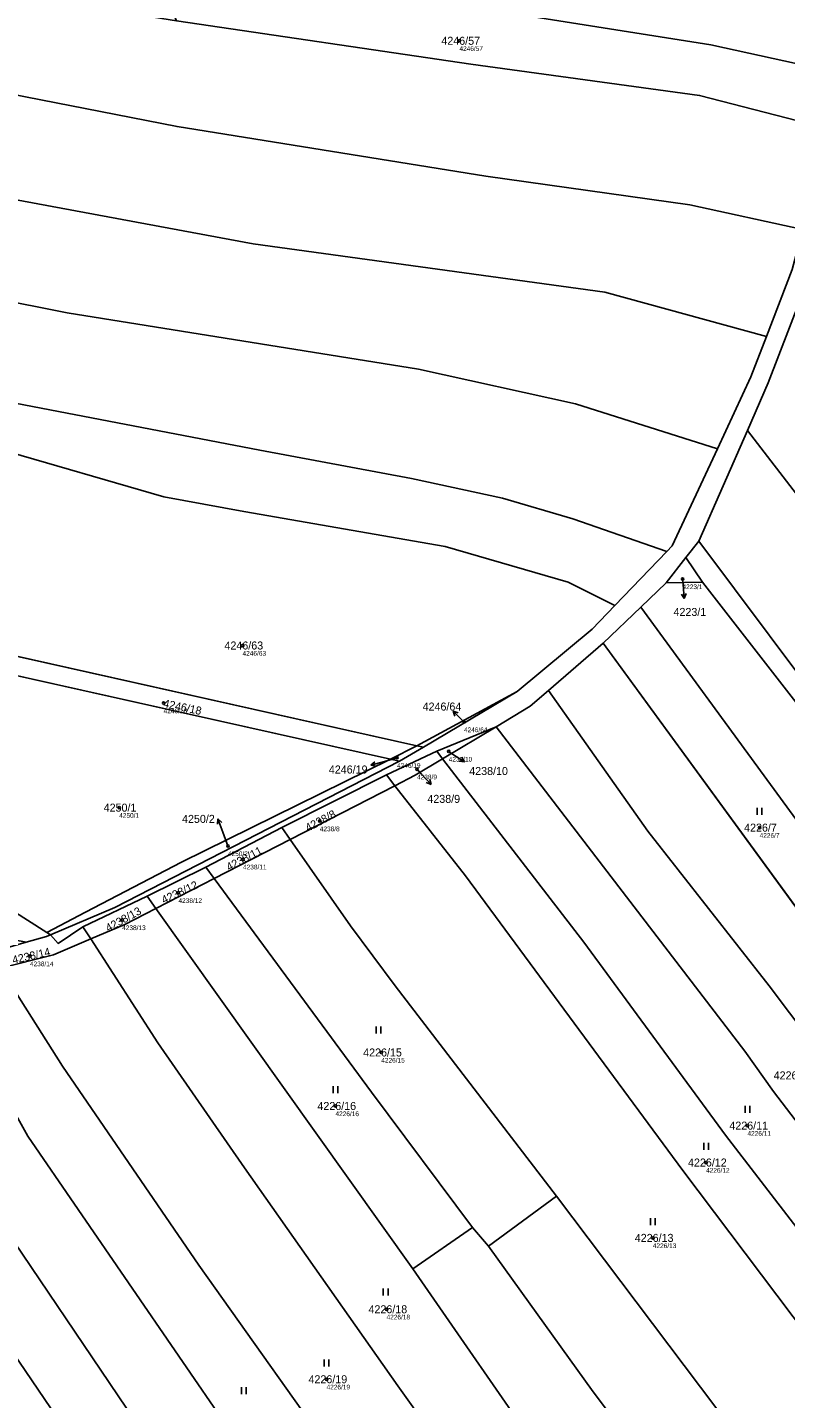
# Model space of a CAD drawing. Extents: x -739214 to -733252, y -1147612 to -1142842.
# Drawn here: x -736956.4 to -736795.4, y -1147088 to -1146796.7 of the extents above; entities that cross this region are included whole.
import ezdxf

# ---------------------------------------------------------------- set-up
doc = ezdxf.new("R2010")
doc.units = 0
for name, color, linetype in [('Definiční body', 7, 'Continuous'), ('Hranice parcel', 7, 'Continuous'), ('Parcelní čísla', 7, 'Continuous'), ('Polygon parcely', 7, 'Continuous'), ('Pop  PČ popisy', 7, 'Continuous'), ('Značky kultur', 7, 'Continuous')]:
    doc.layers.add(name, color=color, linetype=linetype)

msp = doc.modelspace()

# ---------------------------------------------------------------- linework, layer by layer
at = {"layer": 'Definiční body'}
for centre in [(-736864.67, -1146799.56), (-736817.3, -1146913.88), (-736910.72, -1146928.02), (-736927.48, -1146940.25), (-736863.71, -1146944.27), (-736866.95, -1146950.52), (-736877.92, -1146951.86), (-736873.67, -1146954.3), (-736936.91, -1146962.46), (-736894.32, -1146965.32), (-736800.93, -1146966.71), (-736913.82, -1146970.59), (-736910.62, -1146973.42), (-736924.33, -1146980.55), (-736936.28, -1146986.32), (-736955.86, -1146993.99), (-736881.27, -1147014.47), (-736890.99, -1147025.84), (-736803.52, -1147030.01), (-736812.3, -1147037.85), (-736823.6, -1147053.86), (-736880.14, -1147069.02), (-736892.88, -1147083.89)]:
    msp.add_circle(centre, 0.25, dxfattribs=at)
at = {"layer": 'Hranice parcel'}
for p, q in [((-736803.53, -1146882.33), (-736813.87, -1146905.84)), ((-736813.87, -1146905.84), (-736816.58, -1146909.33)), ((-736820.65, -1146908.08), (-736831.65, -1146919.51)), ((-736816.58, -1146909.33), (-736820.75, -1146914.68)), ((-736813.05, -1146914.58), (-736816.58, -1146909.33)), ((-736820.75, -1146914.68), (-736826.18, -1146919.88)), ((-736820.75, -1146914.68), (-736813.05, -1146914.58)), ((-736826.18, -1146919.88), (-736834.18, -1146927.55)), ((-736873.74, -1146949.31), (-736964.44, -1146929.02)), ((-736834.18, -1146927.55), (-736845.79, -1146937.6)), ((-736834.18, -1146927.55), (-736779.85, -1147001.97)), ((-736968.07, -1146932.31), (-736879.33, -1146952.16)), ((-736873.74, -1146949.31), (-736852.42, -1146937.77)), ((-736852.42, -1146937.77), (-736872.29, -1146949.64)), ((-736856.87, -1146945.27), (-736869.48, -1146950.49)), ((-736856.87, -1146945.27), (-736868.24, -1146952.1)), ((-736869.48, -1146950.49), (-736880.17, -1146955.5)), ((-736879.33, -1146952.16), (-736873.74, -1146949.31)), ((-736877.42, -1146952.59), (-736872.29, -1146949.64)), ((-736872.29, -1146949.64), (-736873.74, -1146949.31)), ((-736868.24, -1146952.1), (-736869.48, -1146950.49)), ((-736879.33, -1146952.16), (-736877.42, -1146952.59)), ((-736880.17, -1146955.5), (-736902.36, -1146966.69)), ((-736878.37, -1146957.8), (-736880.17, -1146955.5)), ((-736878.37, -1146957.8), (-736900.6, -1146969.22)), ((-736902.36, -1146966.69), (-736918.52, -1146975.09)), ((-736902.36, -1146966.69), (-736900.6, -1146969.22)), ((-736900.6, -1146969.22), (-736916.74, -1146977.51)), ((-736918.52, -1146975.09), (-736930.97, -1146981.25)), ((-736918.52, -1146975.09), (-736916.74, -1146977.51)), ((-736916.74, -1146977.51), (-736929.1, -1146983.87)), ((-736930.97, -1146981.25), (-736944.6, -1146987.8)), ((-736930.97, -1146981.25), (-736929.1, -1146983.87)), ((-736929.1, -1146983.87), (-736874.56, -1147060.43)), ((-736944.6, -1146987.8), (-736942.9, -1146990.33)), ((-736952.3, -1146989), (-736951.53, -1146989.49)), ((-736844.06, -1147045.02), (-736858.52, -1147055.59)), ((-736874.56, -1147060.43), (-736861.89, -1147051.64)), ((-736861.89, -1147051.64), (-736858.52, -1147055.59))]:
    msp.add_line(p, q, dxfattribs=at)
for points in [[(-737121.17, -1146762.56), (-737065.27, -1146782.23), (-737033.3, -1146792.23), (-736969.88, -1146808.89), (-736924.61, -1146817.77), (-736859.07, -1146828.33), (-736815.74, -1146834.43), (-736791.75, -1146839.63)], [(-736930.82, -1146781.07), (-736889.74, -1146787.96), (-736811.31, -1146800.41), (-736782.57, -1146806.7)], [(-737132.31, -1146782.71), (-737103.41, -1146795.16), (-737078.07, -1146803.61), (-737044.17, -1146813.14), (-736962.15, -1146832.71), (-736908.44, -1146842.71), (-736833.81, -1146852.94), (-736799.46, -1146862.36)], [(-736924.76, -1146795.3), (-736862.24, -1146804.52), (-736813.67, -1146811.18), (-736785.96, -1146818.3)], [(-737144.76, -1146803.83), (-737109.19, -1146816.28), (-737080.52, -1146825.39), (-737026.73, -1146839.84), (-736980.39, -1146850.9), (-736947.93, -1146857.35), (-736873.35, -1146869.34), (-736840.01, -1146876.67), (-736809.86, -1146886.21)], [(-737154.88, -1146822.35), (-737133.21, -1146832.35), (-737102.48, -1146843), (-737069.92, -1146852.01), (-736964.23, -1146875.54), (-736907.08, -1146886.52), (-736874.85, -1146892.52), (-736855.51, -1146896.74), (-736840.62, -1146901.08), (-736820.65, -1146908.08)], [(-736791.75, -1146839.63), (-736793.99, -1146848.17), (-736799.46, -1146862.36)], [(-736792.32, -1146854.6), (-736799.1, -1146872.25), (-736803.53, -1146882.33)], [(-736799.46, -1146862.36), (-736802.78, -1146870.97), (-736809.86, -1146886.21)], [(-736803.53, -1146882.33), (-736720.04, -1146990.84), (-736694.8, -1147022.75)], [(-736962.71, -1146886.23), (-736927.45, -1146896.43), (-736910.45, -1146899.54), (-736867.7, -1146906.98), (-736841.59, -1146914.54), (-736831.65, -1146919.51)], [(-736809.86, -1146886.21), (-736819.47, -1146906.86), (-736820.65, -1146908.08)], [(-736705.22, -1147042.97), (-736707.08, -1147041.77), (-736719.22, -1147028.35), (-736754.31, -1146985.13), (-736783.76, -1146946.11), (-736813.87, -1146905.84)], [(-736813.05, -1146914.58), (-736786.78, -1146948.35), (-736757.55, -1146987.53), (-736722.05, -1147030.99), (-736709.34, -1147045.35), (-736706.85, -1147046.98)], [(-736831.65, -1146919.51), (-736836.48, -1146924.53), (-736852.42, -1146937.77)], [(-736779.85, -1147001.97), (-736771.09, -1146995.22), (-736826.18, -1146919.88)], [(-736845.79, -1146937.6), (-736849.64, -1146940.93), (-736856.87, -1146945.27)], [(-736845.79, -1146937.6), (-736824.68, -1146967.45), (-736798.93, -1147000.32), (-736781.46, -1147023.56), (-736731.36, -1147087.83)], [(-736856.87, -1146945.27), (-736804.04, -1147014.18), (-736798.01, -1147022.78), (-736739.26, -1147099.56)], [(-736952.3, -1146989), (-736944.04, -1146984.64), (-736923.71, -1146974.07), (-736879.33, -1146952.16)], [(-736877.42, -1146952.59), (-736937.82, -1146983.68), (-736951.53, -1146989.49)], [(-736868.24, -1146952.1), (-736874.05, -1146955.58), (-736878.37, -1146957.8)], [(-736868.24, -1146952.1), (-736838.24, -1146991.05), (-736808.21, -1147032.05), (-736777.89, -1147071.42), (-736747.64, -1147112.95)], [(-736878.37, -1146957.8), (-736863.4, -1146976.98), (-736817.27, -1147039.51), (-736753.92, -1147123.62)], [(-736977.51, -1146961.11), (-736974.73, -1146971.33), (-736969.73, -1146977.89), (-736952.3, -1146989)], [(-736900.6, -1146969.22), (-736887.81, -1146987.6), (-736878.3, -1147000.29), (-736844.06, -1147045.02)], [(-736916.74, -1146977.51), (-736883.36, -1147022.89), (-736861.89, -1147051.64)], [(-736929.1, -1146983.87), (-736935.7, -1146987.26), (-736942.9, -1146990.33)], [(-736944.6, -1146987.8), (-736949.89, -1146991.29), (-736951.53, -1146989.49)], [(-736942.9, -1146990.33), (-736950.88, -1146993.73), (-736962.13, -1146996.59)], [(-736951.53, -1146989.49), (-736952.34, -1146989.83), (-736956.68, -1146991.07)], [(-736942.9, -1146990.33), (-736928.71, -1147012.44), (-736910.3, -1147038.95), (-736877.75, -1147085.32), (-736851.75, -1147121.67), (-736827.59, -1147154.96)], [(-736962.13, -1146996.59), (-736948.94, -1147017.41), (-736919.99, -1147059.65), (-736887.92, -1147104.8), (-736868.51, -1147131.99), (-736855.31, -1147150.74)], [(-736973.86, -1147000.78), (-736956.34, -1147032.26), (-736902.88, -1147110.17), (-736866.99, -1147157.45)], [(-736987.85, -1147010.27), (-736968.54, -1147040.93), (-736929.78, -1147098.3), (-736881.15, -1147166.31)], [(-737000.2, -1147019.83), (-736962.36, -1147074.11), (-736931.17, -1147119.91), (-736904.72, -1147159.84), (-736893.65, -1147175.73)], [(-736844.06, -1147045.02), (-736793.13, -1147112.62), (-736770.01, -1147144.52)], [(-736858.52, -1147055.59), (-736836.29, -1147086.56), (-736814.15, -1147116.12), (-736796.23, -1147142.52)], [(-736874.56, -1147060.43), (-736846.04, -1147101.66), (-736814.3, -1147148.12)]]:
    msp.add_lwpolyline(points, dxfattribs=at)
at = {"layer": 'Polygon parcely'}
for points in [[(-736969.88, -1146808.89), (-736924.61, -1146817.77), (-736859.07, -1146828.33), (-736815.74, -1146834.43), (-736791.75, -1146839.63), (-736788.47, -1146827.14), (-736785.96, -1146818.3), (-736813.67, -1146811.18), (-736862.24, -1146804.52), (-736924.76, -1146795.3), (-736952.6, -1146790.76), (-736989.01, -1146781.77), (-737024.41, -1146770.78), (-737074.09, -1146756.33), (-737108.87, -1146741.08), (-737109.21, -1146741.54), (-737121.17, -1146762.56), (-737065.27, -1146782.23), (-737033.3, -1146792.23)], [(-736930.82, -1146781.07), (-736889.74, -1146787.96), (-736811.31, -1146800.41), (-736782.57, -1146806.7), (-736778.02, -1146794.7), (-736805.33, -1146787.97), (-736843.54, -1146783.31), (-736964.96, -1146764.19), (-736983.02, -1146760.31), (-736979.78, -1146773.16), (-736955.54, -1146778.2)], [(-737132.31, -1146782.71), (-737103.41, -1146795.16), (-737078.07, -1146803.61), (-737044.17, -1146813.14), (-736962.15, -1146832.71), (-736908.44, -1146842.71), (-736833.81, -1146852.94), (-736799.46, -1146862.36), (-736793.99, -1146848.17), (-736791.75, -1146839.63), (-736815.74, -1146834.43), (-736859.07, -1146828.33), (-736924.61, -1146817.77), (-736969.88, -1146808.89), (-737033.3, -1146792.23), (-737065.27, -1146782.23), (-737121.17, -1146762.56)], [(-736924.76, -1146795.3), (-736862.24, -1146804.52), (-736813.67, -1146811.18), (-736785.96, -1146818.3), (-736782.9, -1146807.56), (-736782.57, -1146806.7), (-736811.31, -1146800.41), (-736889.74, -1146787.96), (-736930.82, -1146781.07)], [(-736980.39, -1146850.9), (-736947.93, -1146857.35), (-736873.35, -1146869.34), (-736840.01, -1146876.67), (-736809.86, -1146886.21), (-736802.78, -1146870.97), (-736799.46, -1146862.36), (-736833.81, -1146852.94), (-736908.44, -1146842.71), (-736962.15, -1146832.71), (-737044.17, -1146813.14), (-737078.07, -1146803.61), (-737103.41, -1146795.16), (-737132.31, -1146782.71), (-737139.42, -1146793.38), (-737144.76, -1146803.83), (-737109.19, -1146816.28), (-737080.52, -1146825.39), (-737026.73, -1146839.84)], [(-737154.88, -1146822.35), (-737133.21, -1146832.35), (-737102.48, -1146843), (-737069.92, -1146852.01), (-736964.23, -1146875.54), (-736907.08, -1146886.52), (-736874.85, -1146892.52), (-736855.51, -1146896.74), (-736840.62, -1146901.08), (-736820.65, -1146908.08), (-736819.47, -1146906.86), (-736809.86, -1146886.21), (-736840.01, -1146876.67), (-736873.35, -1146869.34), (-736947.93, -1146857.35), (-736980.39, -1146850.9), (-737026.73, -1146839.84), (-737080.52, -1146825.39), (-737109.19, -1146816.28), (-737144.76, -1146803.83)], [(-736910.45, -1146899.54), (-736867.7, -1146906.98), (-736841.59, -1146914.54), (-736831.65, -1146919.51), (-736820.65, -1146908.08), (-736840.62, -1146901.08), (-736855.51, -1146896.74), (-736874.85, -1146892.52), (-736907.08, -1146886.52), (-736964.23, -1146875.54), (-737069.92, -1146852.01), (-737102.48, -1146843), (-737133.21, -1146832.35), (-737154.88, -1146822.35), (-737160.55, -1146835.58), (-737121.65, -1146853.14), (-737059.68, -1146868.91), (-737020.84, -1146877.67), (-736977.05, -1146886.56), (-736962.71, -1146886.23), (-736927.45, -1146896.43)], [(-736803.53, -1146882.33), (-736720.04, -1146990.84), (-736694.8, -1147022.75), (-736683.48, -1146991.77), (-736724.51, -1146941.11), (-736771.8, -1146880.18), (-736792.32, -1146854.6), (-736799.1, -1146872.25)], [(-736813.87, -1146905.84), (-736783.76, -1146946.11), (-736754.31, -1146985.13), (-736719.22, -1147028.35), (-736707.08, -1147041.77), (-736705.22, -1147042.97), (-736694.8, -1147022.75), (-736720.04, -1146990.84), (-736803.53, -1146882.33)], [(-736961.19, -1146926.68), (-736964.44, -1146929.02), (-736873.74, -1146949.31), (-736852.42, -1146937.77), (-736836.48, -1146924.53), (-736831.65, -1146919.51), (-736841.59, -1146914.54), (-736867.7, -1146906.98), (-736910.45, -1146899.54), (-736927.45, -1146896.43), (-736962.71, -1146886.23), (-736964.1, -1146909.21)], [(-736754.31, -1146985.13), (-736783.76, -1146946.11), (-736813.87, -1146905.84), (-736816.58, -1146909.33), (-736813.05, -1146914.58), (-736786.78, -1146948.35), (-736757.55, -1146987.53), (-736722.05, -1147030.99), (-736709.34, -1147045.35), (-736706.85, -1147046.98), (-736696.94, -1147053.46), (-736693.29, -1147055.85), (-736676.15, -1147064.93), (-736662.61, -1147069.39), (-736663.47, -1147064.19), (-736665.35, -1147063.6), (-736689.91, -1147052.87), (-736695.67, -1147049.14), (-736705.22, -1147042.97), (-736707.08, -1147041.77), (-736719.22, -1147028.35)], [(-736816.58, -1146909.33), (-736820.75, -1146914.68), (-736813.05, -1146914.58)], [(-736732.12, -1147064.65), (-736722.68, -1147074.28), (-736706.85, -1147046.98), (-736709.34, -1147045.35), (-736722.05, -1147030.99), (-736757.55, -1146987.53), (-736786.78, -1146948.35), (-736813.05, -1146914.58), (-736820.75, -1146914.68), (-736826.18, -1146919.88), (-736771.09, -1146995.22), (-736779.85, -1147001.97), (-736755.69, -1147035.08)], [(-736771.09, -1146995.22), (-736826.18, -1146919.88), (-736834.18, -1146927.55), (-736779.85, -1147001.97)], [(-736879.33, -1146952.16), (-736873.74, -1146949.31), (-736964.44, -1146929.02), (-736968.07, -1146932.31)], [(-736731.36, -1147087.83), (-736722.68, -1147074.28), (-736732.12, -1147064.65), (-736755.69, -1147035.08), (-736779.85, -1147001.97), (-736834.18, -1146927.55), (-736845.79, -1146937.6), (-736824.68, -1146967.45), (-736798.93, -1147000.32), (-736781.46, -1147023.56)], [(-736977.51, -1146961.11), (-736974.73, -1146971.33), (-736969.73, -1146977.89), (-736952.3, -1146989), (-736944.04, -1146984.64), (-736923.71, -1146974.07), (-736879.33, -1146952.16), (-736968.07, -1146932.31), (-736975.62, -1146947.21), (-736978.4, -1146954.55)], [(-736873.74, -1146949.31), (-736872.29, -1146949.64), (-736852.42, -1146937.77)], [(-736849.64, -1146940.93), (-736856.87, -1146945.27), (-736804.04, -1147014.18), (-736798.01, -1147022.78), (-736739.26, -1147099.56), (-736736.92, -1147096.09), (-736731.36, -1147087.83), (-736781.46, -1147023.56), (-736798.93, -1147000.32), (-736824.68, -1146967.45), (-736845.79, -1146937.6)], [(-736856.87, -1146945.27), (-736869.48, -1146950.49), (-736868.24, -1146952.1)], [(-736808.21, -1147032.05), (-736777.89, -1147071.42), (-736747.64, -1147112.95), (-736739.26, -1147099.56), (-736798.01, -1147022.78), (-736804.04, -1147014.18), (-736856.87, -1146945.27), (-736868.24, -1146952.1), (-736838.24, -1146991.05)], [(-736869.48, -1146950.49), (-736880.17, -1146955.5), (-736878.37, -1146957.8), (-736874.05, -1146955.58), (-736868.24, -1146952.1)], [(-736873.74, -1146949.31), (-736879.33, -1146952.16), (-736877.42, -1146952.59), (-736872.29, -1146949.64)], [(-736951.53, -1146989.49), (-736937.82, -1146983.68), (-736877.42, -1146952.59), (-736879.33, -1146952.16), (-736923.71, -1146974.07), (-736944.04, -1146984.64), (-736952.3, -1146989)], [(-736878.37, -1146957.8), (-736863.4, -1146976.98), (-736817.27, -1147039.51), (-736753.92, -1147123.62), (-736747.64, -1147112.95), (-736777.89, -1147071.42), (-736808.21, -1147032.05), (-736838.24, -1146991.05), (-736868.24, -1146952.1), (-736874.05, -1146955.58)], [(-736902.36, -1146966.69), (-736900.6, -1146969.22), (-736878.37, -1146957.8), (-736880.17, -1146955.5)], [(-736996.01, -1146983.37), (-736956.68, -1146991.07), (-736952.34, -1146989.83), (-736951.53, -1146989.49), (-736952.3, -1146989), (-736969.73, -1146977.89), (-736974.73, -1146971.33), (-736977.51, -1146961.11), (-736997.18, -1146960.22), (-737015.95, -1146958.33), (-737019.67, -1146977.64)], [(-736900.6, -1146969.22), (-736887.81, -1146987.6), (-736878.3, -1147000.29), (-736844.06, -1147045.02), (-736793.13, -1147112.62), (-736770.01, -1147144.52), (-736760.95, -1147134.49), (-736753.92, -1147123.62), (-736817.27, -1147039.51), (-736863.4, -1146976.98), (-736878.37, -1146957.8)], [(-736916.74, -1146977.51), (-736900.6, -1146969.22), (-736902.36, -1146966.69), (-736918.52, -1146975.09)], [(-736916.74, -1146977.51), (-736883.36, -1147022.89), (-736861.89, -1147051.64), (-736858.52, -1147055.59), (-736844.06, -1147045.02), (-736878.3, -1147000.29), (-736887.81, -1146987.6), (-736900.6, -1146969.22)], [(-736918.52, -1146975.09), (-736930.97, -1146981.25), (-736929.1, -1146983.87), (-736916.74, -1146977.51)], [(-736874.56, -1147060.43), (-736861.89, -1147051.64), (-736883.36, -1147022.89), (-736916.74, -1146977.51), (-736929.1, -1146983.87)], [(-736942.9, -1146990.33), (-736935.7, -1146987.26), (-736929.1, -1146983.87), (-736930.97, -1146981.25), (-736944.6, -1146987.8)], [(-736935.7, -1146987.26), (-736942.9, -1146990.33), (-736928.71, -1147012.44), (-736910.3, -1147038.95), (-736877.75, -1147085.32), (-736851.75, -1147121.67), (-736827.59, -1147154.96), (-736814.3, -1147148.12), (-736846.04, -1147101.66), (-736874.56, -1147060.43), (-736929.1, -1146983.87)], [(-736952.34, -1146989.83), (-736956.68, -1146991.07), (-736964.03, -1146993.17), (-736962.13, -1146996.59), (-736950.88, -1146993.73), (-736942.9, -1146990.33), (-736944.6, -1146987.8), (-736949.89, -1146991.29), (-736951.53, -1146989.49)], [(-736950.88, -1146993.73), (-736962.13, -1146996.59), (-736948.94, -1147017.41), (-736919.99, -1147059.65), (-736887.92, -1147104.8), (-736868.51, -1147131.99), (-736855.31, -1147150.74), (-736839.93, -1147145.62), (-736832.41, -1147157.37), (-736827.59, -1147154.96), (-736851.75, -1147121.67), (-736877.75, -1147085.32), (-736910.3, -1147038.95), (-736928.71, -1147012.44), (-736942.9, -1146990.33)], [(-736866.99, -1147157.45), (-736855.31, -1147150.74), (-736868.51, -1147131.99), (-736887.92, -1147104.8), (-736919.99, -1147059.65), (-736948.94, -1147017.41), (-736962.13, -1146996.59), (-736970.48, -1146998.71), (-736973.86, -1147000.78), (-736956.34, -1147032.26), (-736902.88, -1147110.17)], [(-736987.85, -1147010.27), (-736968.54, -1147040.93), (-736929.78, -1147098.3), (-736881.15, -1147166.31), (-736866.99, -1147157.45), (-736902.88, -1147110.17), (-736956.34, -1147032.26), (-736973.86, -1147000.78), (-736982.17, -1147005.87)], [(-737000.2, -1147019.83), (-736962.36, -1147074.11), (-736931.17, -1147119.91), (-736904.72, -1147159.84), (-736893.65, -1147175.73), (-736881.15, -1147166.31), (-736929.78, -1147098.3), (-736968.54, -1147040.93), (-736987.85, -1147010.27)], [(-736992.14, -1147082.93), (-736958.06, -1147131.13), (-736935.65, -1147166.39), (-736932.78, -1147165.67), (-736914.99, -1147174.36), (-736908.05, -1147176.57), (-736900.25, -1147178.11), (-736893.65, -1147175.73), (-736904.72, -1147159.84), (-736931.17, -1147119.91), (-736962.36, -1147074.11), (-737000.2, -1147019.83), (-737020.08, -1147042.94)], [(-736783.71, -1147142.04), (-736770.01, -1147144.52), (-736793.13, -1147112.62), (-736844.06, -1147045.02), (-736858.52, -1147055.59), (-736836.29, -1147086.56), (-736814.15, -1147116.12), (-736796.23, -1147142.52), (-736787.56, -1147141.56)], [(-736796.23, -1147142.52), (-736814.15, -1147116.12), (-736836.29, -1147086.56), (-736858.52, -1147055.59), (-736861.89, -1147051.64), (-736874.56, -1147060.43), (-736846.04, -1147101.66), (-736814.3, -1147148.12), (-736805.56, -1147145.63)]]:
    msp.add_lwpolyline(points, close=True, dxfattribs=at)
msp.add_lwpolyline([(-736793.99, -1146848.17), (-736799.46, -1146862.36), (-736802.78, -1146870.97), (-736809.86, -1146886.21), (-736819.47, -1146906.86), (-736820.65, -1146908.08), (-736831.65, -1146919.51), (-736836.48, -1146924.53), (-736852.42, -1146937.77), (-736872.29, -1146949.64), (-736877.42, -1146952.59), (-736937.82, -1146983.68), (-736951.53, -1146989.49), (-736949.89, -1146991.29), (-736944.6, -1146987.8), (-736930.97, -1146981.25), (-736918.52, -1146975.09), (-736902.36, -1146966.69), (-736880.17, -1146955.5), (-736869.48, -1146950.49), (-736856.87, -1146945.27), (-736849.64, -1146940.93), (-736845.79, -1146937.6), (-736834.18, -1146927.55), (-736826.18, -1146919.88), (-736820.75, -1146914.68), (-736816.58, -1146909.33), (-736813.87, -1146905.84), (-736803.53, -1146882.33), (-736799.1, -1146872.25), (-736792.32, -1146854.6)], dxfattribs=at)
at = {"layer": 'Pop  PČ popisy'}
for p, q in [((-736817.3, -1146913.88), (-736817.2, -1146915.04)), ((-736817.2, -1146915.04), (-736816.94, -1146918.03)), ((-736816.94, -1146918.03), (-736817.53, -1146917.08)), ((-736816.94, -1146918.03), (-736816.53, -1146916.99)), ((-736863.89, -1146944.09), (-736866.01, -1146941.97)), ((-736866.01, -1146941.97), (-736864.95, -1146942.32)), ((-736866.01, -1146941.97), (-736865.66, -1146943.03)), ((-736863.71, -1146944.27), (-736863.89, -1146944.09)), ((-736866.95, -1146950.52), (-736866.11, -1146951.07)), ((-736880.56, -1146952.64), (-736883.45, -1146953.47)), ((-736883.45, -1146953.47), (-736882.62, -1146952.71)), ((-736883.45, -1146953.47), (-736882.34, -1146953.67)), ((-736877.92, -1146951.86), (-736880.56, -1146952.64)), ((-736866.11, -1146951.07), (-736863.59, -1146952.7)), ((-736863.59, -1146952.7), (-736864.71, -1146952.58)), ((-736863.59, -1146952.7), (-736864.16, -1146951.74)), ((-736873.67, -1146954.3), (-736872.7, -1146955.34)), ((-736872.7, -1146955.34), (-736870.65, -1146957.53)), ((-736870.65, -1146957.53), (-736870.97, -1146956.46)), ((-736870.65, -1146957.53), (-736871.7, -1146957.14)), ((-736915.94, -1146964.84), (-736916.06, -1146965.95)), ((-736914.91, -1146967.66), (-736915.94, -1146964.84)), ((-736915.94, -1146964.84), (-736915.12, -1146965.61)), ((-736913.82, -1146970.59), (-736914.91, -1146967.66))]:
    msp.add_line(p, q, dxfattribs=at)
at = {"layer": 'Značky kultur'}
for p, q in [((-736801.44, -1146964.01), (-736801.44, -1146962.51)), ((-736800.44, -1146964.01), (-736800.44, -1146962.51)), ((-736882.35, -1147010.46), (-736882.35, -1147008.96)), ((-736881.35, -1147010.46), (-736881.35, -1147008.96)), ((-736891.5, -1147023.14), (-736891.5, -1147021.64)), ((-736890.5, -1147023.14), (-736890.5, -1147021.64)), ((-736804.03, -1147027.31), (-736804.03, -1147025.81)), ((-736803.03, -1147027.31), (-736803.03, -1147025.81)), ((-736812.81, -1147035.15), (-736812.81, -1147033.65)), ((-736811.81, -1147035.15), (-736811.81, -1147033.65)), ((-736824.11, -1147051.16), (-736824.11, -1147049.66)), ((-736823.11, -1147051.16), (-736823.11, -1147049.66)), ((-736880.83, -1147066.13), (-736880.83, -1147064.63)), ((-736879.83, -1147066.13), (-736879.83, -1147064.63)), ((-736893.39, -1147081.19), (-736893.39, -1147079.69)), ((-736892.39, -1147081.19), (-736892.39, -1147079.69)), ((-736910.96, -1147087.09), (-736910.96, -1147085.59)), ((-736909.96, -1147087.09), (-736909.96, -1147085.59))]:
    msp.add_line(p, q, dxfattribs=at)

# ---------------------------------------------------------------- texts
at = {"layer": 'Definiční body'}
for s, p in [('4246/57', (-736864.67, -1146801.72)), ('4223/1', (-736817.3, -1146916.04)), ('4246/63', (-736910.72, -1146930.18)), ('4246/18', (-736927.48, -1146942.41)), ('4246/64', (-736863.71, -1146946.43)), ('4246/19', (-736877.92, -1146954.02)), ('4238/10', (-736866.95, -1146952.68)), ('4238/9', (-736873.67, -1146956.46)), ('4250/1', (-736936.91, -1146964.62)), ('4238/8', (-736894.32, -1146967.48)), ('4226/7', (-736800.93, -1146968.87)), ('4250/2', (-736913.82, -1146972.75)), ('4238/11', (-736910.62, -1146975.58)), ('4238/12', (-736924.33, -1146982.71)), ('4238/13', (-736936.28, -1146988.48)), ('4238/14', (-736955.86, -1146996.15)), ('4226/15', (-736881.27, -1147016.63)), ('4226/16', (-736890.99, -1147028)), ('4226/11', (-736803.52, -1147032.17)), ('4226/12', (-736812.3, -1147040.01)), ('4226/13', (-736823.6, -1147056.02)), ('4226/18', (-736880.14, -1147071.18)), ('4226/19', (-736892.88, -1147086.05))]:
    msp.add_text(s, height=1, dxfattribs=at).set_placement(p)
at = {"layer": 'Parcelní čísla'}
for s, p in [('4246/57', (-736868.51, -1146800.41)), ('4223/1', (-736819.22, -1146921.74)), ('4246/63', (-736914.56, -1146928.87)), ('4246/64', (-736872.49, -1146941.84)), ('4246/19', (-736892.4, -1146955.21)), ('4238/10', (-736862.59, -1146955.53)), ('4250/1', (-736940.21, -1146963.31)), ('4238/9', (-736871.48, -1146961.45)), ('4250/2', (-736923.57, -1146965.7)), ('4226/7', (-736804.23, -1146967.56)), ('4226/15', (-736885.11, -1147015.32)), ('4226/10', (-736797.95, -1147020.19)), ('4226/16', (-736894.83, -1147026.69)), ('4226/11', (-736807.36, -1147030.86)), ('4226/12', (-736816.14, -1147038.7)), ('4226/13', (-736827.44, -1147054.71)), ('4226/18', (-736883.98, -1147069.87)), ('4226/19', (-736896.72, -1147084.74))]:
    msp.add_text(s, height=1.7, dxfattribs=at).set_placement(p)
for s, rotation, p in [('4246/18', 348, (-736927.66, -1146941.08)), ('4238/8', 28, (-736896.84, -1146967.62)), ('4238/11', 28, (-736913.61, -1146975.97)), ('4238/12', 25, (-736927.45, -1146982.94)), ('4238/13', 29, (-736939.22, -1146988.92)), ('4238/14', 13, (-736959.41, -1146995.68))]:
    msp.add_text(s, height=1.7, rotation=rotation, dxfattribs=at).set_placement(p)

doc.saveas('drawing.dxf')
